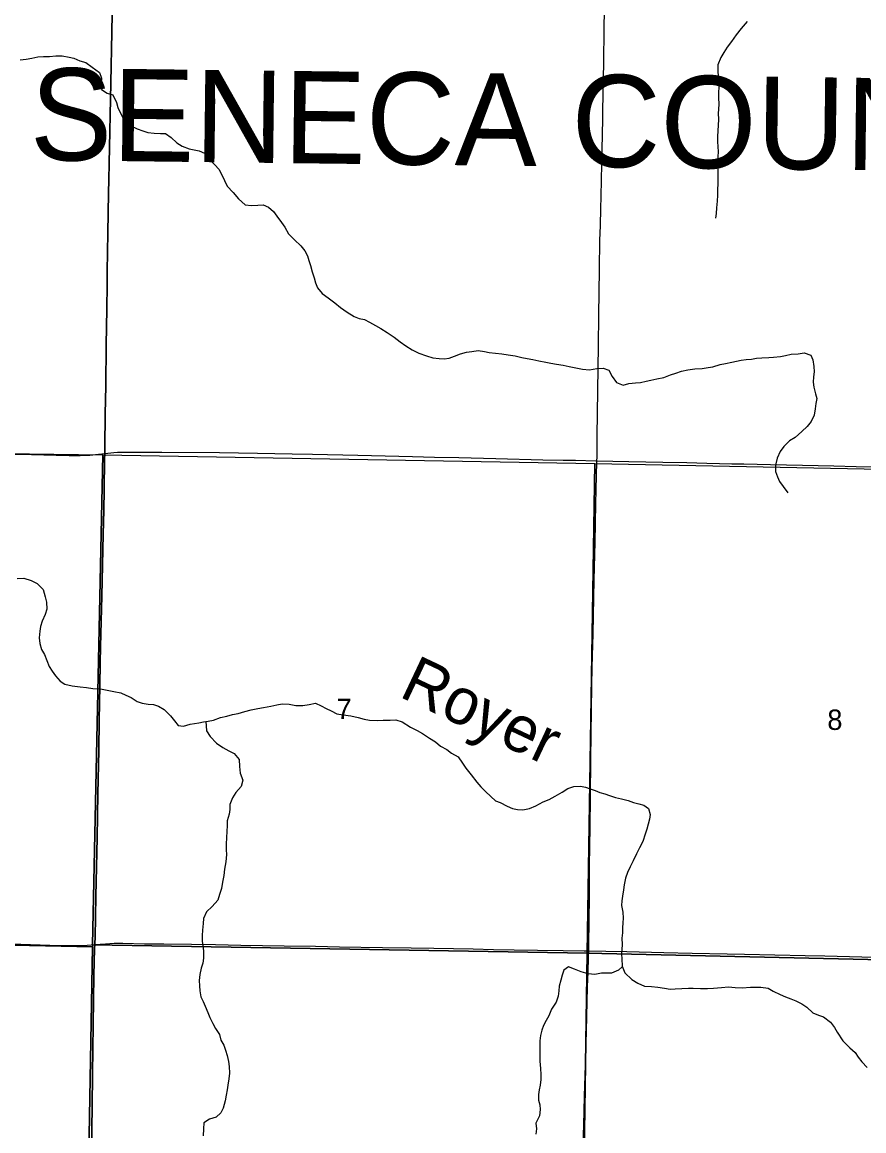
# Model space of a CAD drawing. Extents: x -8.5 to 18.7, y -20.3 to 7.
# Drawn here: x 11.064 to 14.521, y -15.596 to -11.043 of the extents above; entities that cross this region are included whole.
import ezdxf

# ---------------------------------------------------------------- set-up
doc = ezdxf.new("R2010")
doc.units = 0
for name, color, linetype in [('GM_X_Corporation', 7, 'Continuous'), ('GM_X_County_Road', 7, 'Continuous'), ('GM_X_County_Text', 7, 'Continuous'), ('GM_X_Minor_River', 7, 'Continuous'), ('GM_X_Minor_River_Text', 7, 'Continuous'), ('GM_X_Section', 7, 'Continuous'), ('GM_X_Section_Text', 7, 'Continuous'), ('GM_X_Township_Road', 7, 'Continuous')]:
    doc.layers.add(name, color=color, linetype=linetype)

msp = doc.modelspace()

# ---------------------------------------------------------------- linework, layer by layer
at = {"layer": 'GM_X_Corporation'}
for points in [[(11.3472, -15.7708), (11.351, -15.4961), (11.3522, -15.363), (11.3586, -14.9577), (11.3611, -14.8471), (11.3618, -14.8299), (11.362, -14.8248), (11.3631, -14.8012), (11.3667, -14.6321), (11.3713, -14.3922), (11.3748, -14.2119), (11.3782, -14.0342), (11.3806, -13.9086), (11.3831, -13.7669), (11.3846, -13.6724), (11.3857, -13.6065), (11.3883, -13.5046), (11.3903, -13.4002), (11.3969, -13.1454), (11.3995, -13.0459), (11.401, -12.9639), (11.4024, -12.8383), (11.4029, -12.8134), (11.403, -12.8122), (11.4037, -12.7886), (11.4051, -12.6506), (11.407, -12.5375), (11.4091, -12.3684), (11.4114, -12.2217), (11.4127, -12.1198), (11.413, -12.0663), (11.4154, -11.9072), (11.419, -11.7456), (11.4198, -11.6884), (11.4207, -11.6225), (11.4285, -11.2918), (11.4319, -11.0842), (11.4351, -10.9313)], [(11.4351, -10.9313), (11.4319, -11.0842), (11.4285, -11.2918), (11.4207, -11.6225), (11.4198, -11.6884), (11.419, -11.7456), (11.4154, -11.9072), (11.413, -12.0663), (11.4127, -12.1198), (11.4114, -12.2217), (11.4091, -12.3684), (11.407, -12.5375), (11.4051, -12.6506), (11.4037, -12.7886), (11.403, -12.8122), (11.4029, -12.8134), (11.4024, -12.8383), (11.401, -12.9639), (11.3995, -13.0459), (11.3969, -13.1454), (11.3903, -13.4002), (11.3883, -13.5046), (11.3857, -13.6065), (11.3846, -13.6724), (11.3831, -13.7669), (11.3806, -13.9086), (11.3782, -14.0342), (11.3748, -14.2119), (11.3713, -14.3922), (11.3667, -14.6321), (11.3631, -14.8012), (11.362, -14.8248), (11.3618, -14.8299), (11.3611, -14.8471), (11.3586, -14.9577), (11.3522, -15.363), (11.351, -15.4961), (11.3472, -15.7708)]]:
    msp.add_lwpolyline(points, dxfattribs=at)
at = {"layer": 'GM_X_County_Road'}
for points in [[(9.3952, -12.7854), (9.4101, -12.7857), (9.5493, -12.7876), (9.6587, -12.7897), (9.8004, -12.7914), (9.9434, -12.794), (10.0901, -12.7965), (10.1647, -12.7978), (10.294, -12.7998), (10.3934, -12.8011), (10.4693, -12.803), (10.6246, -12.8072), (10.7452, -12.8101), (10.9478, -12.8152), (11.1019, -12.8186), (11.2039, -12.8213), (11.2573, -12.8227), (11.3019, -12.8225), (11.3416, -12.8204), (11.3775, -12.8175), (11.4034, -12.8145)], [(11.4034, -12.8145), (11.4405, -12.8103), (11.4554, -12.8093), (11.4741, -12.8086), (11.5438, -12.8085), (11.5749, -12.8088), (11.637, -12.8082), (11.8745, -12.8099), (12.0299, -12.8124), (12.1729, -12.815), (12.2562, -12.8164), (12.4426, -12.8204), (12.6676, -12.826), (12.7571, -12.8289), (12.8578, -12.8307), (13.0094, -12.8351), (13.2021, -12.8402), (13.2853, -12.8416), (13.3363, -12.842), (13.4196, -12.8442), (13.4246, -12.8443)], [(13.4246, -12.8443), (13.5551, -12.8466), (13.6956, -12.8496), (13.7938, -12.8517), (13.8758, -12.8535), (13.928, -12.8546), (13.979, -12.856), (14.0274, -12.857), (14.1368, -12.8587), (14.2686, -12.8621), (14.3978, -12.8649), (14.4898, -12.8669), (14.5831, -12.8685), (14.6986, -12.8712), (14.823, -12.8736), (14.9174, -12.8755), (15.0094, -12.8776), (15.0864, -12.879), (15.2046, -12.8811), (15.3002, -12.8835), (15.4297, -12.8859)]]:
    msp.add_lwpolyline(points, dxfattribs=at)
at = {"layer": 'GM_X_Minor_River'}
for points in [[(14.0413, -11.0397), (14.017, -11.0685), (13.9957, -11.095), (13.9774, -11.1223), (13.9599, -11.1458), (13.9462, -11.167), (13.9333, -11.1875), (13.9211, -11.2178), (13.921, -11.2406), (13.9225, -11.2672), (13.9239, -11.29), (13.9247, -11.3097), (13.9239, -11.331), (13.9238, -11.3522), (13.9245, -11.3803), (13.9229, -11.4183), (13.9236, -11.4411), (13.9228, -11.4676), (13.9212, -11.4881), (13.9197, -11.5132), (13.9196, -11.5337), (13.9211, -11.5527), (13.9218, -11.5747), (13.921, -11.5944), (13.9209, -11.6579)], [(11.0559, -11.1976), (11.0802, -11.1946), (11.1029, -11.1909), (11.128, -11.1856), (11.1515, -11.1842), (11.1758, -11.1834), (11.2023, -11.1812), (11.2281, -11.1805), (11.2569, -11.1859), (11.2759, -11.1905), (11.3009, -11.2019), (11.3252, -11.2088), (11.3517, -11.2271), (11.382, -11.2492), (11.3895, -11.2727), (11.3887, -11.2917), (11.3902, -11.319), (11.4129, -11.3343), (11.4356, -11.3411), (11.4508, -11.3723), (11.4568, -11.3928), (11.4658, -11.4133), (11.4809, -11.4422), (11.5067, -11.4666), (11.5355, -11.481), (11.5597, -11.4894), (11.5802, -11.4956), (11.606, -11.4979), (11.6318, -11.4995), (11.653, -11.5003), (11.6757, -11.5163), (11.6985, -11.5383), (11.7212, -11.5513), (11.7492, -11.5635), (11.7705, -11.5666), (11.7909, -11.5712), (11.8122, -11.5811), (11.8341, -11.6062), (11.8725, -11.648)], [(11.8725, -11.648), (11.8943, -11.6925), (11.9064, -11.7161), (11.9305, -11.7428), (11.9524, -11.7679), (11.9803, -11.7923), (12.006, -11.7955), (12.0318, -11.7941), (12.0538, -11.7934), (12.075, -11.8019), (12.0961, -11.8202), (12.1097, -11.8392), (12.1292, -11.8651), (12.142, -11.8849), (12.1571, -11.9115), (12.1828, -11.9367), (12.2077, -11.9611), (12.225, -11.9816), (12.2355, -12.0022), (12.2415, -12.0219), (12.2475, -12.0424), (12.255, -12.0683), (12.2624, -12.0926), (12.2684, -12.1131), (12.2767, -12.1336), (12.2955, -12.1572), (12.3212, -12.1748), (12.3484, -12.1954), (12.3718, -12.2145), (12.3982, -12.2336), (12.4277, -12.2512), (12.4481, -12.2596), (12.4701, -12.2643), (12.4898, -12.2742), (12.5147, -12.2888), (12.5374, -12.301), (12.5631, -12.3178), (12.591, -12.3362), (12.6159, -12.3552), (12.6394, -12.372), (12.6658, -12.3881), (12.693, -12.4019), (12.7248, -12.4134), (12.7505, -12.4211), (12.777, -12.4243), (12.7975, -12.4259), (12.8179, -12.4229), (12.8399, -12.4147), (12.8635, -12.4049), (12.8885, -12.3975), (12.9105, -12.3953), (12.9362, -12.3916), (12.962, -12.3948), (12.9824, -12.3987), (13.0074, -12.4018), (13.0339, -12.4042), (13.0596, -12.4089), (13.0892, -12.4136), (13.1156, -12.4205), (13.1384, -12.4237), (13.1618, -12.4276), (13.1853, -12.4338), (13.2148, -12.4385), (13.2345, -12.4431), (13.258, -12.4478), (13.286, -12.4517), (13.3102, -12.4571), (13.345, -12.4641), (13.3647, -12.4672), (13.3935, -12.4704), (13.4238, -12.4645), (13.4496, -12.4631), (13.4738, -12.4723), (13.4873, -12.4974), (13.5046, -12.5225), (13.5318, -12.5333), (13.5561, -12.5273), (13.5826, -12.5236), (13.6031, -12.523), (13.6266, -12.517), (13.6456, -12.5133), (13.6706, -12.5074), (13.6994, -12.5014), (13.7259, -12.4917), (13.7487, -12.4842), (13.7722, -12.476), (13.7972, -12.4708), (13.8268, -12.4664), (13.8571, -12.465), (13.8814, -12.4613), (13.9011, -12.4576), (13.9306, -12.4486), (13.9519, -12.4442), (13.9784, -12.4397), (13.9974, -12.4353), (14.0171, -12.4308), (14.0368, -12.4279), (14.0588, -12.4265), (14.08, -12.4228), (14.1012, -12.4214), (14.13, -12.4192)], [(13.9209, -11.6579), (13.9214, -11.7058), (13.9198, -11.7316), (13.9197, -11.7536), (13.9181, -11.7778), (13.9157, -11.8052), (13.9141, -11.8279), (13.9118, -11.8476)], [(14.13, -12.4192), (14.1497, -12.4185), (14.1777, -12.4164), (14.199, -12.4119), (14.2225, -12.4067), (14.2513, -12.4046), (14.2755, -12.4009), (14.3027, -12.4102), (14.311, -12.4292), (14.3154, -12.4573), (14.3169, -12.4793), (14.3145, -12.4997), (14.3122, -12.521), (14.3151, -12.5422), (14.3226, -12.5696), (14.327, -12.5886), (14.3239, -12.609), (14.3201, -12.6303), (14.3162, -12.6568), (14.3047, -12.6833), (14.288, -12.7037), (14.2659, -12.7241), (14.2385, -12.749), (14.2158, -12.7618), (14.1922, -12.7852), (14.177, -12.8056), (14.1647, -12.8336), (14.1578, -12.8624), (14.1577, -12.8875), (14.1659, -12.9095), (14.1742, -12.9285), (14.19, -12.9498), (14.2081, -12.975)], [(11.0433, -13.3274), (11.0706, -13.326), (11.1001, -13.336), (11.1258, -13.3475), (11.1499, -13.3727), (11.1589, -13.4023), (11.1641, -13.4251), (11.1655, -13.4539), (11.1586, -13.4752), (11.1457, -13.5032), (11.1388, -13.5251)], [(11.1388, -13.5251), (11.1364, -13.5441), (11.1333, -13.5714), (11.137, -13.5949), (11.1437, -13.6193), (11.1557, -13.639), (11.1655, -13.6641), (11.1752, -13.6884), (11.1873, -13.7075), (11.2008, -13.7265), (11.2197, -13.7493), (11.2393, -13.7616), (11.2696, -13.7685), (11.3014, -13.7725), (11.3279, -13.7757), (11.3537, -13.7788), (11.3855, -13.7812), (11.4059, -13.7851), (11.44, -13.7921), (11.4695, -13.7976), (11.4899, -13.806), (11.5118, -13.8167), (11.536, -13.8328), (11.5564, -13.8389), (11.5814, -13.8436), (11.6034, -13.8445), (11.6231, -13.8514), (11.6472, -13.8651), (11.6729, -13.8918), (11.6895, -13.9116), (11.7045, -13.9314), (11.7258, -13.9338), (11.7538, -13.9263), (11.7894, -13.9204), (11.8084, -13.9167), (11.8273, -13.9138), (11.8501, -13.9093), (11.8789, -13.8989), (11.9047, -13.8929), (11.9274, -13.8862), (11.9509, -13.8817), (11.9782, -13.8735), (12.0048, -13.8668), (12.0313, -13.8616), (12.0548, -13.8572), (12.0844, -13.8512), (12.1102, -13.8468), (12.1321, -13.8424), (12.1602, -13.8433), (12.1874, -13.8487), (12.2162, -13.8496), (12.2427, -13.8444), (12.2685, -13.84), (12.2919, -13.8499), (12.3124, -13.8614), (12.3328, -13.8714), (12.3562, -13.8829), (12.3827, -13.8868), (12.413, -13.8915), (12.444, -13.8984), (12.4682, -13.9054), (12.4902, -13.9093), (12.5228, -13.9102), (12.547, -13.9088), (12.575, -13.9089), (12.5985, -13.9083), (12.625, -13.9167), (12.659, -13.9374), (12.6862, -13.9519), (12.7074, -13.9642), (12.7361, -13.9825), (12.761, -13.9978), (12.7814, -14.0161), (12.8079, -14.0299), (12.8275, -14.0444), (12.854, -14.0597), (12.872, -14.0863), (12.8856, -14.1061), (12.9075, -14.1343), (12.9316, -14.164), (12.9482, -14.183), (12.9663, -14.2028), (12.9882, -14.2227), (13.0078, -14.2402), (13.0275, -14.2471), (13.0554, -14.2624), (13.0774, -14.2717), (13.0978, -14.2763), (13.1198, -14.2772), (13.1471, -14.2727), (13.1736, -14.2615), (13.204, -14.2449), (13.2283, -14.2344), (13.2525, -14.2209), (13.2822, -14.2051), (13.3049, -14.19), (13.3292, -14.181), (13.3565, -14.1804), (13.3769, -14.1843), (13.3973, -14.1912), (13.417, -14.1981)], [(11.8179, -13.9153), (11.8189, -13.9327), (11.8204, -13.9524), (11.8362, -13.9768), (11.8618, -14.0035), (11.8875, -14.021), (11.9125, -14.0348), (11.9344, -14.0463), (11.9555, -14.0707), (11.9569, -14.0995), (11.9591, -14.1268), (11.9703, -14.1557), (11.9626, -14.1815), (11.9413, -14.2064), (11.9276, -14.2284), (11.9169, -14.2556), (11.9161, -14.2761), (11.9137, -14.2951), (11.906, -14.3223), (11.9052, -14.3421), (11.9043, -14.3671), (11.9027, -14.3914), (11.9019, -14.4179), (11.9018, -14.4422), (11.9025, -14.4612), (11.9008, -14.4915), (11.8954, -14.5218), (11.8915, -14.5476), (11.8861, -14.5749), (11.883, -14.6007), (11.8738, -14.6257), (11.8669, -14.6484), (11.8448, -14.6741), (11.8213, -14.6968), (11.8083, -14.724), (11.8067, -14.7437), (11.8051, -14.7718), (11.8035, -14.793), (11.8034, -14.8165), (11.807, -14.8424), (11.8085, -14.8613), (11.8084, -14.8864), (11.8053, -14.9076), (11.7991, -14.9273), (11.793, -14.9531), (11.7914, -14.9789), (11.792, -15.0009), (11.7935, -15.0214), (11.7979, -15.0457), (11.8069, -15.0647), (11.8159, -15.0844), (11.8257, -15.1103), (11.8339, -15.1308), (11.8475, -15.1551), (11.858, -15.1757), (11.8738, -15.2008), (11.8798, -15.2228), (11.8918, -15.2434), (11.8993, -15.2646), (11.9061, -15.2867), (11.9113, -15.3117), (11.9135, -15.3322), (11.9149, -15.3588), (11.9125, -15.3823), (11.9086, -15.4081), (11.9055, -15.427), (11.9016, -15.4498), (11.897, -15.4725), (11.8893, -15.5028), (11.8801, -15.5225), (11.8604, -15.5391), (11.8338, -15.5481), (11.8103, -15.5631), (11.8087, -15.5882), (11.8078, -15.6162)], [(13.417, -14.1981), (13.4367, -14.2058), (13.4564, -14.212), (13.476, -14.2189), (13.5002, -14.2266), (13.5252, -14.2328), (13.5525, -14.239), (13.5752, -14.2467), (13.5971, -14.2528), (13.6168, -14.259), (13.6364, -14.2727), (13.6431, -14.2971), (13.64, -14.316), (13.6346, -14.3365), (13.6293, -14.3569), (13.6231, -14.3774), (13.6132, -14.4077), (13.5987, -14.4342), (13.5864, -14.4584), (13.5735, -14.4864), (13.5605, -14.5121), (13.5505, -14.5349), (13.5421, -14.5583), (13.5359, -14.5856), (13.5336, -14.6061), (13.5289, -14.6326), (13.5266, -14.6516), (13.5258, -14.6706), (13.531, -14.6971), (13.5324, -14.7222), (13.5308, -14.7419), (13.53, -14.7616), (13.5291, -14.7829), (13.5268, -14.8048), (13.5274, -14.8299), (13.5273, -14.8511), (13.5257, -14.8701), (13.5272, -14.8891), (13.5278, -14.9202), (13.5391, -14.9475), (13.5678, -14.9742), (13.5919, -14.9895), (13.6199, -15.001), (13.6487, -15.0034), (13.6744, -15.0058), (13.7017, -15.0105), (13.7252, -15.0144), (13.7464, -15.013), (13.7729, -15.0109), (13.8002, -15.0102), (13.8199, -15.0103), (13.8494, -15.0112), (13.879, -15.0106), (13.9032, -15.0099), (13.9365, -15.0078), (13.9646, -15.0049), (13.9918, -15.0073), (14.0214, -15.009), (14.0547, -15.0053), (14.0767, -15.0062), (14.0971, -15.0063), (14.1282, -15.0102), (14.1486, -15.0225), (14.1773, -15.0363), (14.1993, -15.0455), (14.2204, -15.0532), (14.2409, -15.0624), (14.2666, -15.0746), (14.2862, -15.0876), (14.3111, -15.1105), (14.3346, -15.1212), (14.355, -15.1274), (14.3837, -15.1495), (14.4003, -15.1708), (14.4108, -15.1899), (14.4349, -15.2264), (14.4628, -15.2554), (14.4847, -15.2737), (14.4975, -15.2927), (14.5126, -15.3125), (14.5345, -15.3361)], [(13.5284, -14.9216), (13.5126, -14.9353), (13.4838, -14.9488), (13.4633, -14.9479), (13.4436, -14.9486), (13.4156, -14.9538), (13.3891, -14.9506), (13.3596, -14.9422), (13.3323, -14.9314), (13.3074, -14.9229), (13.2884, -14.9365), (13.2822, -14.9562), (13.2761, -14.9767), (13.2699, -15.0017), (13.2676, -15.0214), (13.2652, -15.0426), (13.2568, -15.0669), (13.2385, -15.0964), (13.2263, -15.1229), (13.2156, -15.1425), (13.2049, -15.163), (13.198, -15.1827), (13.1926, -15.2046), (13.1903, -15.2259), (13.1894, -15.2577), (13.1893, -15.2813), (13.19, -15.3093), (13.1929, -15.3397), (13.1943, -15.3647), (13.1935, -15.3845), (13.1911, -15.408), (13.1872, -15.4277), (13.1849, -15.4466), (13.1848, -15.4702), (13.1893, -15.4891), (13.1915, -15.5081), (13.1891, -15.5347), (13.1731, -15.5642), (13.1767, -15.5877), (13.1736, -15.6089)]]:
    msp.add_lwpolyline(points, dxfattribs=at)
at = {"layer": 'GM_X_Section'}
for points in [[(9.3854, -12.792), (11.3947, -12.819), (11.3525, -14.8313), (11.3525, -14.8396), (9.3493, -14.7982)], [(11.3947, -12.819), (13.4153, -12.8545), (13.3845, -14.866), (11.3525, -14.8313)], [(13.4153, -12.8545), (15.4216, -12.8944), (15.3877, -14.9113), (13.3845, -14.866)], [(9.3493, -14.7982), (11.3525, -14.8396), (11.3171, -16.8542), (9.3147, -16.8052)], [(11.3525, -14.8396), (11.3525, -14.8313), (13.3845, -14.866), (13.3536, -16.8784), (11.3171, -16.8542)], [(13.3845, -14.866), (15.3877, -14.9113), (15.3636, -16.9183), (13.3536, -16.8784)]]:
    msp.add_lwpolyline(points, close=True, dxfattribs=at)
at = {"layer": 'GM_X_Township_Road'}
for points in [[(11.4034, -12.8145), (11.4042, -12.7897), (11.4056, -12.6517), (11.4074, -12.5386), (11.4096, -12.3695), (11.4118, -12.2228), (11.4132, -12.1209), (11.4135, -12.0674), (11.4158, -11.9083), (11.4194, -11.7467), (11.4203, -11.6895), (11.4211, -11.6236), (11.429, -11.2929), (11.4323, -11.0853), (11.4356, -10.9324), (11.4367, -10.8653), (11.4375, -10.8255), (11.4376, -10.8165)], [(13.4246, -12.8443), (13.4248, -12.8298), (13.4258, -12.7415), (13.4291, -12.463), (13.4307, -12.3723), (13.4319, -12.2454), (13.4348, -12.059), (13.4362, -11.9384), (13.4384, -11.8787), (13.4406, -11.8066), (13.4414, -11.7606), (13.4433, -11.6886), (13.444, -11.6289), (13.4442, -11.6153), (13.4456, -11.5656), (13.448, -11.4413), (13.4503, -11.3058), (13.4521, -11.2188), (13.4547, -11.0609), (13.4578, -10.8856), (13.4578, -10.8558), (13.4579, -10.8439)], [(11.3623, -14.831), (11.3625, -14.8259), (11.3636, -14.8023), (11.3671, -14.6332), (11.3718, -14.3933), (11.3753, -14.213), (11.3786, -14.0353), (11.3811, -13.9097), (11.3836, -13.768), (11.385, -13.6735), (11.3862, -13.6076), (11.3888, -13.5057), (11.3908, -13.4013), (11.3973, -13.1465), (11.3999, -13.047), (11.4014, -12.965), (11.4029, -12.8394), (11.4034, -12.8145)], [(13.3905, -14.8568), (13.3912, -14.8312), (13.3935, -14.6348), (13.3945, -14.5068), (13.3967, -14.3476), (13.3975, -14.2258), (13.3991, -14.0691), (13.4005, -13.9672), (13.4037, -13.7683), (13.4051, -13.6912), (13.4084, -13.5545), (13.4132, -13.3332), (13.4168, -13.1778), (13.42, -13.0212), (13.4246, -12.8472), (13.4246, -12.8443)], [(9.3599, -14.7935), (9.3869, -14.7937), (9.5236, -14.796), (9.6255, -14.798), (9.715, -14.7997), (9.9587, -14.8048), (10.0979, -14.8067), (10.1824, -14.8084), (10.2769, -14.8098), (10.3527, -14.8117), (10.4758, -14.8141), (10.625, -14.8178), (10.7455, -14.8216), (10.8972, -14.8251), (10.9754, -14.8278), (11.0587, -14.8296), (11.1768, -14.8334), (11.2526, -14.835), (11.2975, -14.8351), (11.3311, -14.8337), (11.3623, -14.831)], [(11.3326, -16.8425), (11.3318, -16.8323), (11.3314, -16.8277), (11.3313, -16.7938), (11.3365, -16.4084), (11.3379, -16.3251), (11.3395, -16.2369), (11.3422, -16.0914), (11.3434, -16.0119), (11.3461, -15.8614), (11.3476, -15.7719), (11.3514, -15.4972), (11.3527, -15.3641), (11.359, -14.9589), (11.3615, -14.8482), (11.3623, -14.831)], [(11.3623, -14.831), (11.4067, -14.8272), (11.4414, -14.8254), (11.4773, -14.825), (11.5656, -14.8272), (11.6452, -14.828), (11.7595, -14.8296), (11.8577, -14.8312), (11.9621, -14.833), (12.1399, -14.8361), (12.268, -14.8379), (12.3674, -14.8398), (12.544, -14.8427), (12.6608, -14.8447), (12.7541, -14.8462), (12.9157, -14.849), (12.999, -14.8506), (13.0847, -14.852), (13.1804, -14.8532), (13.2861, -14.8556), (13.3718, -14.8565), (13.3905, -14.8568)], [(13.3593, -16.8726), (13.3597, -16.8163), (13.3604, -16.6758), (13.3609, -16.5117), (13.3611, -16.411), (13.3611, -16.2034), (13.3609, -16.1586), (13.3604, -16.0902), (13.3607, -16.0728), (13.3605, -16.002), (13.3613, -15.8851), (13.3622, -15.8466), (13.3653, -15.7372), (13.3705, -15.5707), (13.3715, -15.5148), (13.3731, -15.4539), (13.3784, -15.2836), (13.381, -15.1867), (13.3861, -15.004), (13.3883, -14.9443), (13.3898, -14.8834), (13.3905, -14.8568)], [(13.3905, -14.8568), (13.4613, -14.858), (13.5471, -14.8599), (13.6987, -14.8634), (13.8155, -14.8656), (13.9597, -14.8687), (14.0306, -14.8703), (14.2792, -14.8756), (14.36, -14.8771), (14.5129, -14.881), (14.7739, -14.8883), (14.8261, -14.889), (14.8745, -14.8903), (14.9528, -14.8921), (15.0758, -14.8957), (15.1604, -14.8977), (15.2648, -14.9003), (15.3194, -14.9022), (15.389, -14.9041), (15.3984, -14.9042)]]:
    msp.add_lwpolyline(points, dxfattribs=at)

# ---------------------------------------------------------------- texts
at = {"layer": 'GM_X_County_Text'}
msp.add_text('SENECA COUNTY', height=0.378788, rotation=359.3047, dxfattribs=at).set_placement((11.0943, -11.6087))
at = {"layer": 'GM_X_Minor_River_Text'}
msp.add_text('Royer', height=0.18949, rotation=334.7752, dxfattribs=at).set_placement((12.607, -13.8104))
at = {"layer": 'GM_X_Section_Text'}
for s, p in [('7', (12.3548, -13.9049)), ('8', (14.3706, -13.9493))]:
    msp.add_text(s, height=0.0837, rotation=0, dxfattribs=at).set_placement(p)

doc.saveas('drawing.dxf')
